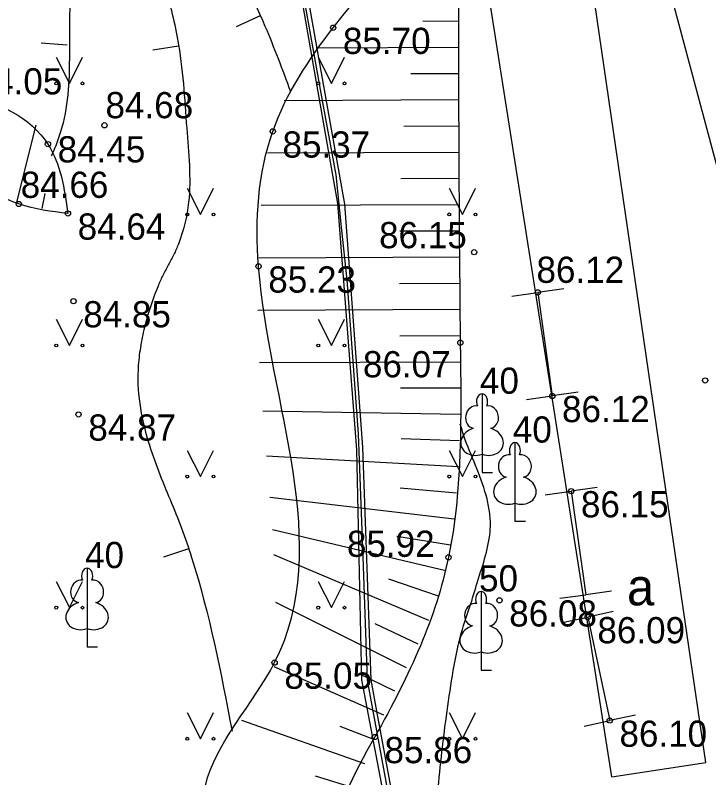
# Model space of a CAD drawing. Extents: x 576692 to 577659, y 273254 to 273799.
# Drawn here: x 576808.97 to 576822.2, y 273696.76 to 273711.3 of the extents above; entities that cross this region are included whole.
import ezdxf

# ---------------------------------------------------------------- set-up
doc = ezdxf.new("R2010")
doc.units = 0
for name, color, linetype in [('APGR_SARK_####_####_#', 7, 'Continuous'), ('CELI_CAPM_####_####_#', 7, 'Continuous'), ('CELI_CMAL_####_####_#', 7, 'Continuous'), ('ELEK_STUT_####_####_#', 7, 'Continuous'), ('ELEK_VADP_VSPR_TKST_#', 7, 'Continuous'), ('GAZE_ELEM_####_####_#', 7, 'Continuous'), ('GAZE_VADP_VSP1_TKST_#', 7, 'Continuous'), ('GEOD_ELEM_####_TKST_#', 7, 'Continuous'), ('GEOD_SITP_####_TKST_#', 7, 'Continuous'), ('HIDT_REZV_####_TKST_#', 7, 'Continuous'), ('LKAN_ELEM_PAST_TKST_#', 7, 'Continuous'), ('RELJ_ELEM_####_####_#', 7, 'Continuous'), ('SAKT_ELEM_####_####_#', 7, 'Continuous'), ('TERT_KRND_####_####_#', 7, 'Continuous')]:
    doc.layers.add(name, color=color, linetype=linetype)

msp = doc.modelspace()

# ---------------------------------------------------------------- linework, layer by layer
at = {"layer": 'CELI_CAPM_####_####_#'}
for points in [[(576820.35, 273696.77), (576817.993, 273711.781), (576817.699, 273719.7), (576819.041, 273723.137), (576820.557, 273721.682), (576819.64, 273719.479), (576819.977, 273711.889)], [(576822.147, 273697.045), (576821.062, 273704.467), (576819.977, 273711.889)], [(576820.35, 273696.77), (576822.147, 273697.045)]]:
    msp.add_lwpolyline(points, dxfattribs=at)
at = {"layer": 'ELEK_STUT_####_####_#'}
msp.add_spline([(576781.655, 273660.674), (576781.598, 273660.841), (576781.246, 273662.068), (576780.848, 273663.8), (576780.402, 273666.21), (576780.006, 273668.093), (576779.82, 273668.587), (576779.56, 273669.054), (576779.287, 273669.515), (576779.059, 273669.996), (576778.44, 273671.764), (576778.09, 273672.972), (576777.724, 273674.128), (576777.507, 273674.603), (576777.226, 273675.05), (576776.94, 273675.497), (576776.71, 273675.971), (576776.267, 273677.75), (576776.076, 273679.036), (576776.026, 273679.68), (576776.013, 273680.317), (576776.135, 273681.001), (576776.4, 273681.673), (576776.676, 273682.346), (576776.833, 273683.032), (576776.94, 273683.888), (576776.846, 273685.038), (576776.734, 273685.836), (576776.505, 273687.076), (576776.58, 273687.714), (576777.345, 273691.31), (576777.594, 273692.158), (576777.931, 273692.99), (576778.258, 273693.812), (576778.387, 273694.222), (576778.476, 273694.632), (576778.436, 273694.883), (576778.29, 273695.128), (576778.123, 273695.373), (576778.016, 273695.622), (576777.97, 273695.864), (576777.937, 273696.12), (576778.016, 273696.611), (576778.25, 273697.042), (576778.494, 273697.466), (576779.008, 273698.293), (576779.552, 273699.101), (576780.118, 273699.898), (576780.834, 273700.829), (576781.192, 273701.294), (576781.531, 273701.771), (576781.761, 273702.157), (576781.963, 273702.559), (576782.162, 273702.965), (576782.379, 273703.361), (576783.474, 273704.863), (576783.856, 273705.225), (576784.068, 273705.377), (576784.286, 273705.517), (576784.851, 273705.517), (576785.021, 273705.353), (576785.155, 273705.173), (576785.275, 273704.774), (576785.265, 273704.403), (576785.227, 273704.029), (576785.081, 273703.29), (576784.586, 273701.576), (576784.291, 273700.897), (576783.929, 273700.245), (576783.574, 273699.588), (576783.297, 273698.89), (576783.016, 273696.963), (576783.02, 273695.989), (576783.067, 273695.021), (576783.103, 273694.576), (576783.165, 273694.134), (576783.262, 273693.693), (576783.403, 273693.254), (576783.559, 273692.883), (576783.7, 273692.679), (576783.864, 273692.517), (576784.389, 273692.292), (576784.815, 273692.256), (576785.363, 273692.3), (576785.72, 273692.399), (576786.083, 273692.578), (576786.32, 273692.795), (576786.541, 273693.149), (576786.789, 273693.689), (576787.124, 273694.61), (576787.341, 273695.392), (576787.377, 273695.816), (576787.218, 273696.205), (576787.074, 273696.483), (576787.107, 273696.831), (576787.137, 273696.903), (576787.172, 273696.976), (576787.268, 273697.039), (576787.575, 273696.898), (576787.783, 273696.811), (576787.97, 273696.784), (576788.258, 273697.005), (576788.726, 273697.259), (576788.891, 273697.319), (576789.063, 273697.36), (576789.236, 273697.403), (576789.401, 273697.467), (576789.749, 273697.734), (576790.384, 273698.531), (576790.511, 273699.039), (576790.337, 273699.768), (576790.207, 273700.029), (576790.044, 273700.273), (576789.916, 273700.542), (576789.829, 273700.785), (576789.807, 273701.355), (576789.883, 273702.115), (576790.097, 273704.111), (576790.331, 273705.756), (576790.518, 273706.867), (576790.939, 273708.386), (576791.702, 273710.052), (576792.372, 273711.212), (576792.879, 273711.925), (576793.213, 273712.22), (576793.487, 273712.3), (576793.574, 273712.039), (576792.942, 273711.019), (576792.547, 273710.348), (576791.875, 273708.874), (576791.381, 273707.59), (576791.167, 273706.727), (576790.932, 273705.121), (576790.685, 273703.227), (576790.531, 273701.648), (576790.551, 273700.812), (576790.839, 273700.176), (576791.1, 273699.581), (576791.187, 273698.919), (576790.953, 273698.183), (576790.404, 273697.42), (576789.99, 273697.018), (576789.2, 273696.657), (576789, 273696.592), (576788.794, 273696.544), (576788.391, 273696.383), (576788.224, 273696.035), (576788.159, 273695.335), (576788.071, 273694.134), (576788.04, 273693.651), (576788.048, 273693.294), (576788.244, 273692.639), (576788.558, 273692.026), (576788.879, 273691.706), (576791.459, 273689.649), (576797.983, 273684.662), (576799.135, 273683.867), (576801.011, 273683.002), (576803.058, 273681.765), (576804.293, 273680.709), (576804.792, 273680.043), (576805.327, 273678.757), (576805.553, 273678.31), (576805.969, 273678.02), (576806.825, 273678.223), (576807.172, 273678.313), (576807.866, 273678.514), (576808.167, 273678.535), (576808.272, 273678.469), (576808.197, 273678.35), (576807.951, 273678.238), (576807.574, 273678.036), (576806.891, 273677.751), (576805.749, 273677), (576805.859, 273676.057), (576805.969, 273675.349), (576806.013, 273675.146), (576806.17, 273674.787), (576806.278, 273674.737), (576806.635, 273674.761), (576807.015, 273674.811), (576807.159, 273674.831), (576807.999, 273674.897), (576808.295, 273674.667), (576808.082, 273674.136), (576807.366, 273673.959), (576807.092, 273673.91), (576806.672, 273673.746), (576806.654, 273673.413), (576806.748, 273673.021), (576807.171, 273671.649), (576807.647, 273670.487), (576808.044, 273670.213), (576808.672, 273670.123), (576809.15, 273670.231), (576809.443, 273670.518), (576809.814, 273671.033), (576810.125, 273671.338), (576810.52, 273671.326), (576811.279, 273670.985), (576811.309, 273670.751), (576811.088, 273670.769), (576810.585, 273670.883), (576810.179, 273670.793), (576809.683, 273670.351), (576809.055, 273669.639), (576809.049, 273669.178), (576809.294, 273668.939), (576811.028, 273668.029)], degree=3, dxfattribs=at)
at = {"layer": 'ELEK_VADP_VSPR_TKST_#'}
for p, q in [((576819.436, 273706.082), (576818.941, 273706.013)), ((576818.446, 273705.944), (576818.941, 273706.013)), ((576818.722, 273703.969), (576819.217, 273704.038)), ((576819.712, 273704.107), (576819.217, 273704.038)), ((576820.073, 273702.291), (576819.578, 273702.222)), ((576819.083, 273702.153), (576819.578, 273702.222)), ((576819.359, 273700.178), (576819.854, 273700.247)), ((576820.349, 273700.316), (576819.854, 273700.247)), ((576819.403, 273699.716), (576819.892, 273699.82)), ((576820.381, 273699.924), (576819.892, 273699.82)), ((576820.802, 273697.95), (576820.313, 273697.846)), ((576819.824, 273697.742), (576820.313, 273697.846))]:
    msp.add_line(p, q, dxfattribs=at)
for points in [[(576818.941, 273706.013), (576819.217, 273704.038)], [(576819.578, 273702.222), (576819.854, 273700.247)], [(576819.892, 273699.82), (576820.313, 273697.846)]]:
    msp.add_lwpolyline(points, dxfattribs=at)
at = {"layer": 'GAZE_ELEM_####_####_#'}
for p, q in [((576817.436, 273711.184), (576816.747, 273711.181)), ((576817.438, 273710.684), (576814.71, 273710.673)), ((576817.44, 273710.184), (576816.518, 273710.18)), ((576817.442, 273709.684), (576814.1, 273709.67)), ((576808.992, 273707.71), (576809.369, 273709.206)), ((576817.444, 273709.184), (576816.383, 273709.18)), ((576817.446, 273708.684), (576813.78, 273708.669)), ((576817.448, 273708.184), (576816.324, 273708.179)), ((576809.482, 273707.614), (576809.538, 273707.902)), ((576817.45, 273707.684), (576813.658, 273707.669)), ((576809.973, 273707.519), (576809.973, 273707.52)), ((576817.452, 273707.184), (576816.307, 273707.179)), ((576817.454, 273706.684), (576813.617, 273706.668)), ((576817.456, 273706.184), (576816.3, 273706.179)), ((576817.458, 273705.684), (576813.598, 273705.668)), ((576817.46, 273705.184), (576816.305, 273705.179)), ((576817.462, 273704.684), (576813.631, 273704.672)), ((576817.462, 273704.184), (576816.321, 273704.188)), ((576817.458, 273703.684), (576813.692, 273703.747)), ((576817.446, 273703.184), (576816.331, 273703.221)), ((576817.424, 273702.685), (576813.763, 273702.89)), ((576817.39, 273702.186), (576816.312, 273702.277)), ((576817.341, 273701.688), (576813.829, 273702.103)), ((576817.183, 273700.702), (576813.875, 273701.483)), ((576817.274, 273701.193), (576816.249, 273701.356)), ((576816.861, 273699.756), (576813.905, 273701.009)), ((576817.042, 273700.222), (576816.096, 273700.542)), ((576816.434, 273698.852), (576813.938, 273700.095)), ((576816.655, 273699.301), (576815.835, 273699.689)), ((576816, 273697.951), (576813.909, 273698.874)), ((576816.212, 273698.404), (576815.53, 273698.735)), ((576815.639, 273697.019), (576813.294, 273697.847)), ((576815.811, 273697.488), (576815.166, 273697.731)), ((576815.481, 273696.544), (576814.699, 273696.785))]:
    msp.add_line(p, q, dxfattribs=at)
for points in [[(576817.426, 273713.684), (576817.461, 273705.054), (576817.236, 273700.96), (576815.828, 273697.533), (576815.241, 273695.502), (576816.023, 273694.553), (576816.38, 273692.053), (576817.887, 273688.018), (576818.357, 273684.561), (576819.235, 273683.662), (576820.644, 273683.641), (576822.734, 273685.597), (576823.465, 273686.123), (576823.72, 273686.249)], [(576809.973, 273707.519), (576809.037, 273707.7), (576808.131, 273708.025), (576805.985, 273706.63), (576800.725, 273704.827), (576798.557, 273703.541), (576798.106, 273702.716), (576798.58, 273700.612), (576797.357, 273699.833), (576795.899, 273699.039), (576795.917, 273697.589), (576797.726, 273692.048), (576799.366, 273689.392), (576800.975, 273687.31)]]:
    msp.add_spline(points, degree=3, dxfattribs=at)
at = {"layer": 'GAZE_VADP_VSP1_TKST_#'}
msp.add_lwpolyline([(576814.623, 273733.653), (576817.063, 273724.657), (576818.037, 273722.502), (576819.666, 273719.476), (576820.185, 273717.745), (576820.81, 273714.191), (576823.447, 273704.354), (576823.628, 273703.505), (576826.691, 273690.106), (576827.562, 273685.648), (576828.56, 273678.773), (576829.128, 273672.447), (576829.408, 273667.426), (576830.516, 273663.952), (576831.144, 273662.885), (576833.216, 273660.013), (576833.933, 273659.148), (576834.717, 273657.795), (576836.208, 273653.892), (576836.372, 273653.396)], dxfattribs=at)
at = {"layer": 'GEOD_ELEM_####_TKST_#'}
msp.add_spline([(576818.202, 273690.512), (576818.041, 273690.88), (576817.754, 273691.491), (576817.604, 273691.786), (576817.447, 273692.077), (576817.288, 273692.368), (576817.136, 273692.663), (576816.96, 273693.175), (576816.905, 273693.579), (576816.875, 273693.984), (576816.886, 273694.793), (576816.918, 273695.246), (576817.002, 273696.181), (576817.169, 273697.735), (576817.281, 273698.508), (576817.421, 273699.278), (576817.597, 273699.887), (576817.697, 273700.189), (576817.79, 273700.493), (576818.033, 273701.509), (576818.024, 273701.793), (576817.971, 273702.075), (576817.781, 273702.638), (576817.556, 273703.202), (576817.459, 273703.502)], degree=3, dxfattribs=at)
at = {"layer": 'GEOD_SITP_####_TKST_#'}
for p, q in [((576813.191, 273711.087), (576813.647, 273711.293)), ((576809.461, 273710.773), (576809.959, 273710.735)), ((576811.592, 273710.64), (576812.086, 273710.717)), ((576811.805, 273700.971), (576812.281, 273701.125))]:
    msp.add_line(p, q, dxfattribs=at)
for points in [[(576809.982, 273713.055), (576810.046, 273712.798), (576810.027, 273711.825), (576809.775, 273708.902), (576809.656, 273708.615)], [(576811.38, 273712.952), (576811.794, 273711.922), (576811.948, 273711.387), (576812.066, 273710.842), (576812.176, 273709.994), (576812.239, 273709.144), (576812.275, 273707.732), (576812.08, 273706.934), (576811.993, 273706.734), (576811.892, 273706.542), (576811.79, 273706.35), (576811.7, 273706.15), (576811.446, 273705.394), (576811.364, 273705.009), (576811.316, 273704.623), (576811.342, 273703.894), (576811.506, 273703.172), (576811.701, 273702.609), (576811.922, 273702.061), (576812.141, 273701.514), (576812.334, 273700.955), (576813.105, 273697.642)], [(576814.227, 273709.839), (576813.74, 273711.085), (576812.878, 273712.841), (576812.863, 273712.869)], [(576807.408, 273707.728), (576807.29, 273707.478), (576807.216, 273707.062), (576807.211, 273706.896), (576807.212, 273706.729), (576807.209, 273706.563), (576807.195, 273706.398), (576807.101, 273705.846), (576806.714, 273703.006), (576806.698, 273702.164), (576806.805, 273701.021), (576806.931, 273699.879), (576807.226, 273697.599), (576807.405, 273696.434), (576807.551, 273695.868), (576807.785, 273695.332), (576808.347, 273694.442), (576809.089, 273693.214), (576809.394, 273692.54), (576809.686, 273691.86), (576810.241, 273690.491), (576811.315, 273687.739), (576811.809, 273686.492), (576812.627, 273684.569), (576813.07, 273683.621), (576813.536, 273682.677), (576813.728, 273682.465), (576814.043, 273682.304), (576814.643, 273681.972), (576815.056, 273681.678)]]:
    msp.add_spline(points, degree=3, dxfattribs=at)
at = {"layer": 'LKAN_ELEM_PAST_TKST_#'}
for p, q in [((576809.75, 273710.5), (576810, 273710)), ((576810, 273710), (576810.25, 273710.5)), ((576814.75, 273710.5), (576815, 273710)), ((576815, 273710), (576815.25, 273710.5)), ((576812.25, 273708), (576812.5, 273707.5)), ((576812.5, 273707.5), (576812.75, 273708)), ((576817.25, 273708), (576817.5, 273707.5)), ((576817.5, 273707.5), (576817.75, 273708)), ((576809.75, 273705.5), (576810, 273705)), ((576810, 273705), (576810.25, 273705.5)), ((576814.75, 273705.5), (576815, 273705)), ((576815, 273705), (576815.25, 273705.5)), ((576812.25, 273703), (576812.5, 273702.5)), ((576812.5, 273702.5), (576812.75, 273703)), ((576817.25, 273703), (576817.5, 273702.5)), ((576817.5, 273702.5), (576817.75, 273703)), ((576817.876, 273702.926), (576817.876, 273702.579)), ((576817.876, 273702.579), (576818.076, 273702.579)), ((576818.503, 273701.995), (576818.503, 273701.648)), ((576818.503, 273701.648), (576818.703, 273701.648)), ((576809.75, 273700.5), (576810, 273700)), ((576810, 273700), (576810.25, 273700.5)), ((576814.75, 273700.5), (576815, 273700)), ((576815, 273700), (576815.25, 273700.5)), ((576810.339, 273699.601), (576810.339, 273699.254)), ((576810.339, 273699.254), (576810.539, 273699.254)), ((576817.858, 273699.156), (576817.858, 273698.809)), ((576817.858, 273698.809), (576818.058, 273698.809)), ((576812.25, 273698), (576812.5, 273697.5)), ((576812.5, 273697.5), (576812.75, 273698)), ((576817.25, 273698), (576817.5, 273697.5)), ((576817.5, 273697.5), (576817.75, 273698))]:
    msp.add_line(p, q, dxfattribs=at)
for points in [[(576817.876, 273704.079), (576817.876, 273702.926)], [(576817.966, 273703.847), (576817.965, 273703.848)], [(576818.503, 273703.148), (576818.503, 273701.995)], [(576818.593, 273702.916), (576818.592, 273702.917)], [(576810.339, 273700.754), (576810.339, 273699.601)], [(576810.429, 273700.522), (576810.428, 273700.523)], [(576817.858, 273700.309), (576817.858, 273699.156)], [(576817.948, 273700.077), (576817.947, 273700.078)]]:
    msp.add_lwpolyline(points, dxfattribs=at)
for centre, radius in [((576809.75, 273710), 0.028), ((576810.25, 273710), 0.0263), ((576814.75, 273710), 0.028), ((576815.25, 273710), 0.0263), ((576812.25, 273707.5), 0.028), ((576812.75, 273707.5), 0.0263), ((576817.25, 273707.5), 0.028), ((576817.75, 273707.5), 0.0263), ((576809.75, 273705), 0.028), ((576810.25, 273705), 0.0263), ((576814.75, 273705), 0.028), ((576815.25, 273705), 0.0263), ((576812.25, 273702.5), 0.028), ((576812.75, 273702.5), 0.0263), ((576817.25, 273702.5), 0.028), ((576817.75, 273702.5), 0.0263), ((576809.75, 273700), 0.028), ((576810.25, 273700), 0.0263), ((576814.75, 273700), 0.028), ((576815.25, 273700), 0.0263), ((576812.25, 273697.5), 0.028), ((576812.75, 273697.5), 0.0263), ((576817.25, 273697.5), 0.028), ((576817.75, 273697.5), 0.0263)]:
    msp.add_circle(centre, radius, dxfattribs=at)
for centre, major_axis, ratio, start_param, end_param in [((576817.876, 273703.929), (0, -0.15), 0.707107, 3.14537, 5.287485), ((576817.876, 273703.929), (0, -0.15), 0.707107, 0.995701, 3.137816), ((576817.748, 273703.634), (-0.039, -0.212), 0.861323, 3.141593, 6.283185), ((576818.004, 273703.634), (0.039, -0.212), 0.861323, 0, 3.141593), ((576817.786, 273703.172), (0.307, 0.095), 0.814445, 1.570796, 4.752015), ((576817.966, 273703.172), (-0.307, 0.095), 0.814445, 1.531171, 4.712389), ((576818.503, 273702.998), (0, -0.15), 0.707107, 3.14537, 5.287485), ((576818.503, 273702.998), (0, -0.15), 0.707107, 0.995701, 3.137816), ((576818.375, 273702.703), (-0.039, -0.212), 0.861323, 3.141593, 6.283185), ((576818.631, 273702.703), (0.039, -0.212), 0.861323, 0, 3.141593), ((576818.413, 273702.241), (0.307, 0.095), 0.814445, 1.570796, 4.752015), ((576818.593, 273702.241), (-0.307, 0.095), 0.814445, 1.531171, 4.712389), ((576810.339, 273700.604), (0, -0.15), 0.707107, 3.14537, 5.287485), ((576810.339, 273700.604), (0, -0.15), 0.707107, 0.995701, 3.137816), ((576810.211, 273700.309), (-0.039, -0.212), 0.861323, 3.141593, 6.283185), ((576810.467, 273700.309), (0.039, -0.212), 0.861323, 0, 3.141593), ((576817.858, 273700.159), (0, -0.15), 0.707107, 3.14537, 5.287485), ((576817.858, 273700.159), (0, -0.15), 0.707107, 0.995701, 3.137816), ((576810.249, 273699.847), (0.307, 0.095), 0.814445, 1.570796, 4.752015), ((576810.429, 273699.847), (-0.307, 0.095), 0.814445, 1.531171, 4.712389), ((576817.73, 273699.864), (-0.039, -0.212), 0.861323, 3.141593, 6.283185), ((576817.986, 273699.864), (0.039, -0.212), 0.861323, 0, 3.141593), ((576817.768, 273699.402), (0.307, 0.095), 0.814445, 1.570796, 4.752015), ((576817.948, 273699.402), (-0.307, 0.095), 0.814445, 1.531171, 4.712389)]:
    msp.add_ellipse(centre, major_axis=major_axis, ratio=ratio, start_param=start_param, end_param=end_param, dxfattribs=at)
at = {"layer": 'RELJ_ELEM_####_####_#'}
for centre in [(576815.036, 273711.061), (576810.67, 273709.201), (576813.882, 273709.084), (576809.591, 273708.841), (576809.037, 273707.7), (576809.973, 273707.519), (576817.725, 273706.78), (576813.611, 273706.509), (576818.941, 273706.013), (576810.079, 273705.846), (576817.461, 273705.054), (576822.134, 273704.334), (576819.217, 273704.038), (576810.176, 273703.685), (576819.578, 273702.222), (576817.236, 273700.96), (576818.209, 273700.14), (576819.892, 273699.82), (576813.917, 273698.952), (576820.313, 273697.846), (576815.828, 273697.533)]:
    msp.add_circle(centre, 0.05, dxfattribs=at)
at = {"layer": 'SAKT_ELEM_####_####_#'}
for points in [[(576823.72, 273686.249), (576822.298, 273684.378), (576821.946, 273683.763), (576821.211, 273683.084), (576820.141, 273682.326), (576817.732, 273680.791), (576815.738, 273680.175), (576815.008, 273680.211), (576814.923, 273681.265), (576815.534, 273682.69), (576815.949, 273683.543), (576815.893, 273684.359), (576814.554, 273688.826), (576813.073, 273693.762), (576812.596, 273696.604), (576813.917, 273698.952), (576813.611, 273706.509), (576813.882, 273709.084), (576815.036, 273711.061), (576817.426, 273713.684)], [(576800.975, 273687.31), (576797.815, 273689.02), (576795.977, 273691.887), (576794.719, 273696.299), (576793.733, 273697.936), (576794.053, 273700.022), (576795.322, 273700.871), (576796.629, 273701.841), (576796.972, 273703.011), (576797.534, 273704.304), (576801.013, 273706.346), (576803.975, 273707.188), (576805.908, 273709.065), (576808.007, 273709.745), (576809.591, 273708.841), (576809.973, 273707.519)]]:
    msp.add_spline(points, degree=3, dxfattribs=at)
at = {"layer": 'TERT_KRND_####_####_#'}
for points in [[(576821.954, 273676.834), (576821.067, 273679.751), (576820.54, 273681.65), (576819.883, 273683.545), (576819.464, 273684.854), (576818.029, 273689.492), (576816.87, 273693.237), (576816.594, 273694.129), (576815.87, 273698.028), (576815.76, 273698.622), (576815.6, 273703.064), (576815.258, 273707.698), (576814.456, 273712.212), (576813.424, 273715.677), (576812.391, 273719.143), (576811.657, 273721.372), (576811.272, 273723.28), (576811.257, 273723.412), (576811.228, 273723.27), (576811.573, 273721.425), (576811.595, 273721.325), (576811.542, 273721.289)], [(576821.78, 273676.809), (576820.977, 273679.723), (576820.686, 273680.658), (576820.395, 273681.592), (576819.773, 273683.501), (576819.315, 273684.894), (576817.871, 273689.519), (576816.426, 273694.144), (576816.005, 273696.385), (576815.583, 273698.626), (576815.484, 273703.008), (576815.123, 273707.711), (576814.731, 273709.946), (576814.34, 273712.18), (576813.777, 273714.084), (576812.798, 273717.391), (576812.273, 273719.165), (576811.627, 273721.193), (576810.683, 273721.332), (576807.443, 273721.653)], [(576816.104, 273696.371), (576815.692, 273698.618), (576815.606, 273700.967), (576815.521, 273703.315), (576815.3, 273706.253), (576815.194, 273707.256), (576815.089, 273708.258), (576814.853, 273709.566), (576814.356, 273712.335), (576813.868, 273713.981), (576813.381, 273715.626), (576812.306, 273719.25), (576811.657, 273721.234)]]:
    msp.add_lwpolyline(points, dxfattribs=at)

# ---------------------------------------------------------------- texts
at = {"layer": 'APGR_SARK_####_####_#'}
for s, p in [(' 40', (576817.651, 273704.079)), (' 40', (576818.278, 273703.148)), (' 40', (576810.114, 273700.754)), (' 50', (576817.633, 273700.309))]:
    msp.add_text(s, height=0.5, dxfattribs=at).set_placement(p)
at = {"layer": 'CELI_CMAL_####_####_#'}
msp.add_text('a', height=0.7, dxfattribs=at).set_placement((576820.642, 273700.044))
at = {"layer": 'HIDT_REZV_####_TKST_#'}
for s, p in [(' 85.70', (576815.036, 273710.561)), (' 84.05', (576808.007, 273709.789)), (' 84.68', (576810.504, 273709.335)), (' 84.45', (576809.591, 273708.492)), (' 85.37', (576813.882, 273708.584)), (' 84.66', (576808.886, 273707.816)), (' 84.64', (576809.973, 273707.019)), (' 86.15', (576815.726, 273706.856)), (' 86.12', (576818.729, 273706.195)), (' 85.23', (576813.611, 273706.009)), (' 84.85', (576810.079, 273705.346)), (' 86.07', (576815.417, 273704.393)), (' 86.12', (576819.217, 273703.538)), (' 84.87', (576810.176, 273703.185)), (' 86.15', (576819.578, 273701.722)), (' 85.92', (576815.112, 273700.969)), (' 86.08', (576818.209, 273699.64)), (' 86.09', (576819.892, 273699.32)), (' 85.05', (576813.917, 273698.452)), (' 86.10', (576820.313, 273697.346)), (' 85.86', (576815.828, 273697.033))]:
    msp.add_text(s, height=0.5, dxfattribs=at).set_placement(p)

doc.saveas('drawing.dxf')
